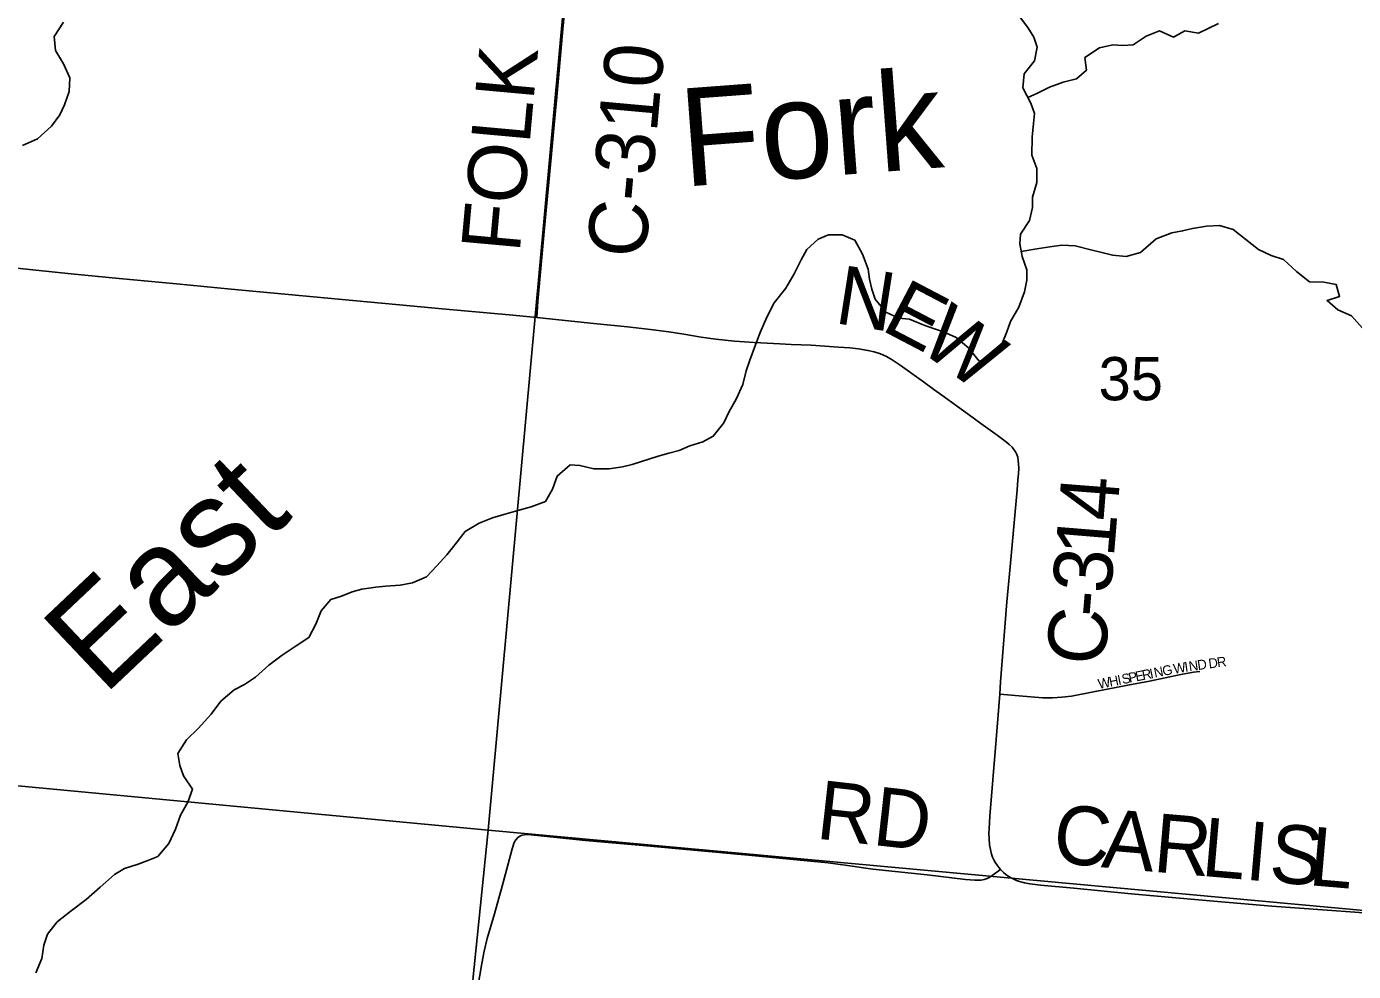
# Model space of a CAD drawing. Extents: x 0 to 680, y 0 to 440.
# Drawn here: x 235.37 to 255.45, y 322.85 to 337.15 of the extents above; entities that cross this region are included whole.
import ezdxf

# ---------------------------------------------------------------- set-up
doc = ezdxf.new("R2010")
doc.units = 0
for name, color, linetype in [('GM_X_County_Road', 7, 'Continuous'), ('GM_X_County_Road_Text', 7, 'Continuous'), ('GM_X_Minor_River', 7, 'Continuous'), ('GM_X_Minor_River_Text', 7, 'Continuous'), ('GM_X_Section', 7, 'Continuous'), ('GM_X_Section_Text', 7, 'Continuous'), ('GM_X_Township_Road', 7, 'Continuous'), ('GM_X_Township_Road_Text', 7, 'Continuous'), ('GM_X_Township_Subdivision', 7, 'Continuous'), ('GM_X_Township_Subdivision_Text', 7, 'Continuous')]:
    doc.layers.add(name, color=color, linetype=linetype)

msp = doc.modelspace()

# ---------------------------------------------------------------- linework, layer by layer
at = {"layer": 'GM_X_County_Road'}
for points in [[(243.09, 332.747), (243.107, 332.994), (243.207, 334.106), (243.307, 335.169), (243.342, 335.557), (243.391, 336.089), (243.478, 337.056), (243.517, 337.491), (243.562, 337.975), (243.634, 338.798), (243.766, 340.298), (243.787, 340.531), (243.788, 340.535)], [(229.786, 334.002), (230.094, 333.972), (230.578, 333.926), (231.353, 333.857), (231.982, 333.799), (232.321, 333.771), (232.612, 333.749), (233.626, 333.664), (233.868, 333.642), (234.158, 333.611), (234.592, 333.56), (235.125, 333.506), (235.656, 333.451), (236.043, 333.411), (236.769, 333.341), (237.64, 333.257), (238.463, 333.179), (241.174, 332.927), (241.658, 332.882), (241.997, 332.85), (242.336, 332.819), (242.727, 332.783), (243.09, 332.747)], [(243.09, 332.747), (243.903, 332.663), (244.464, 332.608), (244.811, 332.569), (245.086, 332.53), (245.313, 332.495), (245.579, 332.449), (245.798, 332.42), (246.083, 332.391), (246.232, 332.378), (246.382, 332.368), (246.482, 332.363), (246.767, 332.35), (246.94, 332.342), (247.243, 332.328), (247.656, 332.302), (247.829, 332.287), (247.957, 332.272), (248.102, 332.25), (248.198, 332.227), (248.291, 332.197), (248.382, 332.157), (248.468, 332.11), (248.59, 332.029), (248.944, 331.774), (249.1, 331.66), (249.219, 331.575), (249.455, 331.402), (249.639, 331.268), (249.81, 331.144), (250.055, 330.965), (250.197, 330.86), (250.238, 330.828), (250.282, 330.786), (250.308, 330.751), (250.333, 330.714), (250.353, 330.675), (250.368, 330.633), (250.377, 330.584), (250.382, 330.529), (250.384, 330.466), (250.378, 330.38), (250.372, 330.293), (250.358, 330.138), (250.255, 328.976), (250.206, 328.443), (250.11, 327.232), (250.097, 327.048)], [(250.097, 327.048), (250.04, 326.362), (249.945, 325.199), (249.934, 325.006), (249.932, 324.939), (249.934, 324.861), (249.943, 324.765), (249.96, 324.671), (249.972, 324.625), (249.988, 324.581), (250.008, 324.537), (250.031, 324.496), (250.057, 324.456), (250.086, 324.419), (250.11, 324.391)], [(250.11, 324.391), (250.118, 324.383), (250.151, 324.349), (250.188, 324.319), (250.226, 324.291), (250.267, 324.266), (250.309, 324.244), (250.352, 324.225), (250.397, 324.209), (250.471, 324.192), (250.554, 324.177), (250.713, 324.157), (251.217, 324.111), (252.037, 324.031), (252.763, 323.965), (253.392, 323.91), (254.216, 323.839), (255.469, 323.748), (255.982, 323.706), (256.758, 323.637), (257.39, 323.578)]]:
    msp.add_lwpolyline(points, dxfattribs=at)
at = {"layer": 'GM_X_Minor_River'}
for points in [[(235.309, 335.352), (235.536, 335.451), (235.746, 335.645), (235.873, 335.816), (235.941, 335.969), (236.015, 336.171), (236.023, 336.379), (235.925, 336.588), (235.808, 336.792), (235.787, 337), (235.927, 337.219)], [(247.09, 333.623), (247.175, 333.777), (247.349, 333.935), (247.505, 333.999), (247.713, 334.002), (247.902, 333.917), (248.018, 333.707), (248.104, 333.48), (248.126, 333.331), (248.16, 333.176), (248.212, 333.026), (248.37, 332.828), (248.571, 332.737), (248.731, 332.723), (248.938, 332.637), (249.092, 332.582), (249.246, 332.532), (249.435, 332.447), (249.629, 332.284), (249.787, 332.086), (249.984, 332.143), (250.117, 332.32), (250.203, 332.533), (250.259, 332.687), (250.386, 332.905), (250.473, 333.136), (250.504, 333.314), (250.506, 333.469), (250.438, 333.672), (250.398, 333.863), (250.412, 334.012), (250.546, 334.218), (250.59, 334.414), (250.592, 334.569), (250.66, 334.794), (250.657, 335.002), (250.582, 335.205), (250.585, 335.479), (250.606, 335.687), (250.62, 335.835), (250.568, 335.991), (250.446, 336.224), (250.467, 336.438), (250.624, 336.633), (250.662, 336.84), (250.61, 336.99), (250.523, 337.139), (250.365, 337.344)], [(250.523, 336.077), (250.659, 336.138), (250.851, 336.237), (251.054, 336.312), (251.256, 336.363), (251.407, 336.492), (251.385, 336.683), (251.607, 336.829), (251.81, 336.874), (251.958, 336.867), (252.113, 336.877), (252.311, 337.005), (252.514, 337.086), (252.727, 336.994), (252.895, 337.087), (253.102, 337.055), (253.252, 337.125), (253.408, 337.2)], [(250.422, 333.749), (250.659, 333.789), (250.856, 333.816), (251.034, 333.844), (251.236, 333.835), (251.474, 333.773), (251.64, 333.735), (251.805, 333.692), (252.007, 333.671), (252.228, 333.734), (252.463, 333.94), (252.702, 334.032), (252.863, 334.06), (253.012, 334.094), (253.226, 334.133), (253.423, 334.142), (253.63, 334.08), (254.012, 333.778), (254.202, 333.687), (254.391, 333.625), (254.585, 333.444), (254.785, 333.287), (254.999, 333.285), (255.189, 333.247), (255.24, 333.068), (255.049, 333.005), (255.214, 332.866), (255.421, 332.774), (255.585, 332.588)], [(235.507, 322.828), (235.599, 323.047), (235.632, 323.249), (235.687, 323.415), (235.832, 323.603), (236.043, 323.767), (236.271, 323.937), (236.481, 324.125), (236.698, 324.319), (236.853, 324.406), (237.056, 324.475), (237.206, 324.527), (237.355, 324.59), (237.524, 324.785), (237.622, 325.003), (237.696, 325.217), (237.811, 325.412), (237.879, 325.607), (237.745, 325.811), (237.688, 325.966), (237.66, 326.151), (237.788, 326.358), (237.968, 326.528), (238.161, 326.746), (238.306, 326.94), (238.511, 327.11), (238.666, 327.192), (238.834, 327.303), (239.033, 327.485), (239.237, 327.637), (239.447, 327.777), (239.638, 327.906), (239.748, 328.107), (239.828, 328.308), (239.973, 328.479), (240.134, 328.531), (240.295, 328.594), (240.444, 328.634), (240.653, 328.667), (240.808, 328.683), (241.022, 328.698), (241.207, 328.732), (241.422, 328.824), (241.579, 328.989), (241.729, 329.154), (241.85, 329.307), (242.007, 329.507), (242.217, 329.636), (242.42, 329.717), (242.593, 329.768), (242.802, 329.825), (243.005, 329.882), (243.22, 329.963), (243.33, 330.152), (243.397, 330.347), (243.596, 330.518), (243.744, 330.51), (243.952, 330.46), (244.184, 330.457), (244.386, 330.49), (244.535, 330.524), (244.929, 330.65), (245.09, 330.696), (245.246, 330.736), (245.407, 330.805), (245.604, 330.868), (245.76, 330.95), (245.923, 331.156), (245.996, 331.316), (246.112, 331.523), (246.209, 331.736), (246.26, 331.943), (246.315, 332.103), (246.401, 332.334), (246.469, 332.524), (246.573, 332.754), (246.683, 332.973), (246.858, 333.191), (246.986, 333.41), (247.09, 333.623)]]:
    msp.add_lwpolyline(points, dxfattribs=at)
at = {"layer": 'GM_X_Section'}
for points in [[(228.052, 341.861), (243.775, 340.544), (242.354, 324.989), (226.563, 326.478)], [(243.775, 340.544), (258.466, 339.173), (257.365, 323.612), (242.354, 324.989)], [(226.563, 326.478), (242.354, 324.989), (240.712, 308.891), (224.978, 310.256)], [(242.354, 324.989), (257.365, 323.612), (256.695, 307.161), (240.712, 308.891)]]:
    msp.add_lwpolyline(points, close=True, dxfattribs=at)
at = {"layer": 'GM_X_Township_Road'}
msp.add_lwpolyline([(242.194, 322.584), (242.256, 322.968), (242.293, 323.159), (242.341, 323.348), (242.448, 323.721), (242.566, 324.142), (242.616, 324.329), (242.716, 324.706), (242.749, 324.8), (242.773, 324.844), (242.809, 324.883), (242.855, 324.909), (242.872, 324.913), (242.905, 324.92), (242.956, 324.921), (243.827, 324.834), (244.697, 324.755), (246.294, 324.612), (246.922, 324.55), (247.502, 324.492), (247.792, 324.454), (248.176, 324.398), (248.513, 324.362), (248.997, 324.311), (249.577, 324.241), (249.721, 324.23), (249.769, 324.229), (249.815, 324.232), (249.861, 324.239), (249.904, 324.254), (249.945, 324.275), (249.984, 324.302), (250.11, 324.391)], dxfattribs=at)
at = {"layer": 'GM_X_Township_Subdivision'}
msp.add_lwpolyline([(250.097, 327.048), (250.507, 327.009), (250.748, 326.993), (250.893, 326.992), (251.037, 327), (251.181, 327.017), (251.513, 327.081), (252.033, 327.183), (252.365, 327.246), (252.838, 327.344), (253.028, 327.378), (253.123, 327.391)], dxfattribs=at)

# ---------------------------------------------------------------- texts
at = {"layer": 'GM_X_County_Road_Text'}
for s, height, rotation, p in [('FOLK', 0.8894, 84.782, (242.83, 333.717)), ('C-310', 0.8894, 84.7823, (244.731, 333.628)), ('N', 0.889, 351.0791, (247.581, 332.666)), ('E', 0.889, 332.3463, (248.281, 332.569)), ('W', 0.889, 324.1832, (248.842, 332.277)), ('4', 0.889, 85.5617, (251.867, 329.655)), ('1', 0.889, 85.3092, (251.822, 329.104)), ('3', 0.889, 85.2169, (251.776, 328.557)), ('-', 0.889, 85.1936, (251.745, 328.192)), ('C', 0.889, 85.1936, (251.684, 327.464)), ('C', 0.889, 353.7585, (250.875, 324.51)), ('A', 0.889, 355.026, (251.622, 324.428)), ('R', 0.889, 355.0838, (252.403, 324.36)), ('L', 0.889, 355.0826, (253.131, 324.298)), ('I', 0.889, 355.0868, (253.793, 324.241)), ('S', 0.889, 355.0863, (254.157, 324.209)), ('L', 0.889, 355.0826, (254.755, 324.158))]:
    msp.add_text(s, height=height, rotation=rotation, dxfattribs=at).set_placement(p)
at = {"layer": 'GM_X_Minor_River_Text'}
for s, height, rotation, p in [('Fork', 1.4823, 4.283, (245.314, 334.728)), ('East', 1.4828, 43.428, (236.533, 327.01))]:
    msp.add_text(s, height=height, rotation=rotation, dxfattribs=at).set_placement(p)
at = {"layer": 'GM_X_Section_Text'}
msp.add_text('35', height=0.6552, rotation=0, dxfattribs=at).set_placement((251.592, 331.495))
at = {"layer": 'GM_X_Township_Road_Text'}
msp.add_text('RD', height=0.8894, rotation=353.6073, dxfattribs=at).set_placement((247.301, 324.863))
at = {"layer": 'GM_X_Township_Subdivision_Text'}
for s, rotation, p in [('W', 9.8853, (252.737, 327.355)), ('I', 8.1116, (252.903, 327.384)), ('N', 7.9817, (252.967, 327.393)), ('D', 7.9986, (253.097, 327.412)), ('D', 7.9856, (253.265, 327.435)), ('R', 7.9875, (253.394, 327.453)), ('H', 11.3957, (251.766, 327.159)), ('I', 11.4419, (251.894, 327.185)), ('S', 11.4117, (251.958, 327.198)), ('P', 11.4319, (252.06, 327.219)), ('E', 11.4117, (252.163, 327.239)), ('R', 11.4196, (252.265, 327.26)), ('I', 11.3957, (252.38, 327.283)), ('N', 11.4346, (252.444, 327.296)), ('G', 11.4171, (252.572, 327.322)), ('W', 11.4253, (251.6, 327.126))]:
    msp.add_text(s, height=0.148, rotation=rotation, dxfattribs=at).set_placement(p)

doc.saveas('drawing.dxf')
